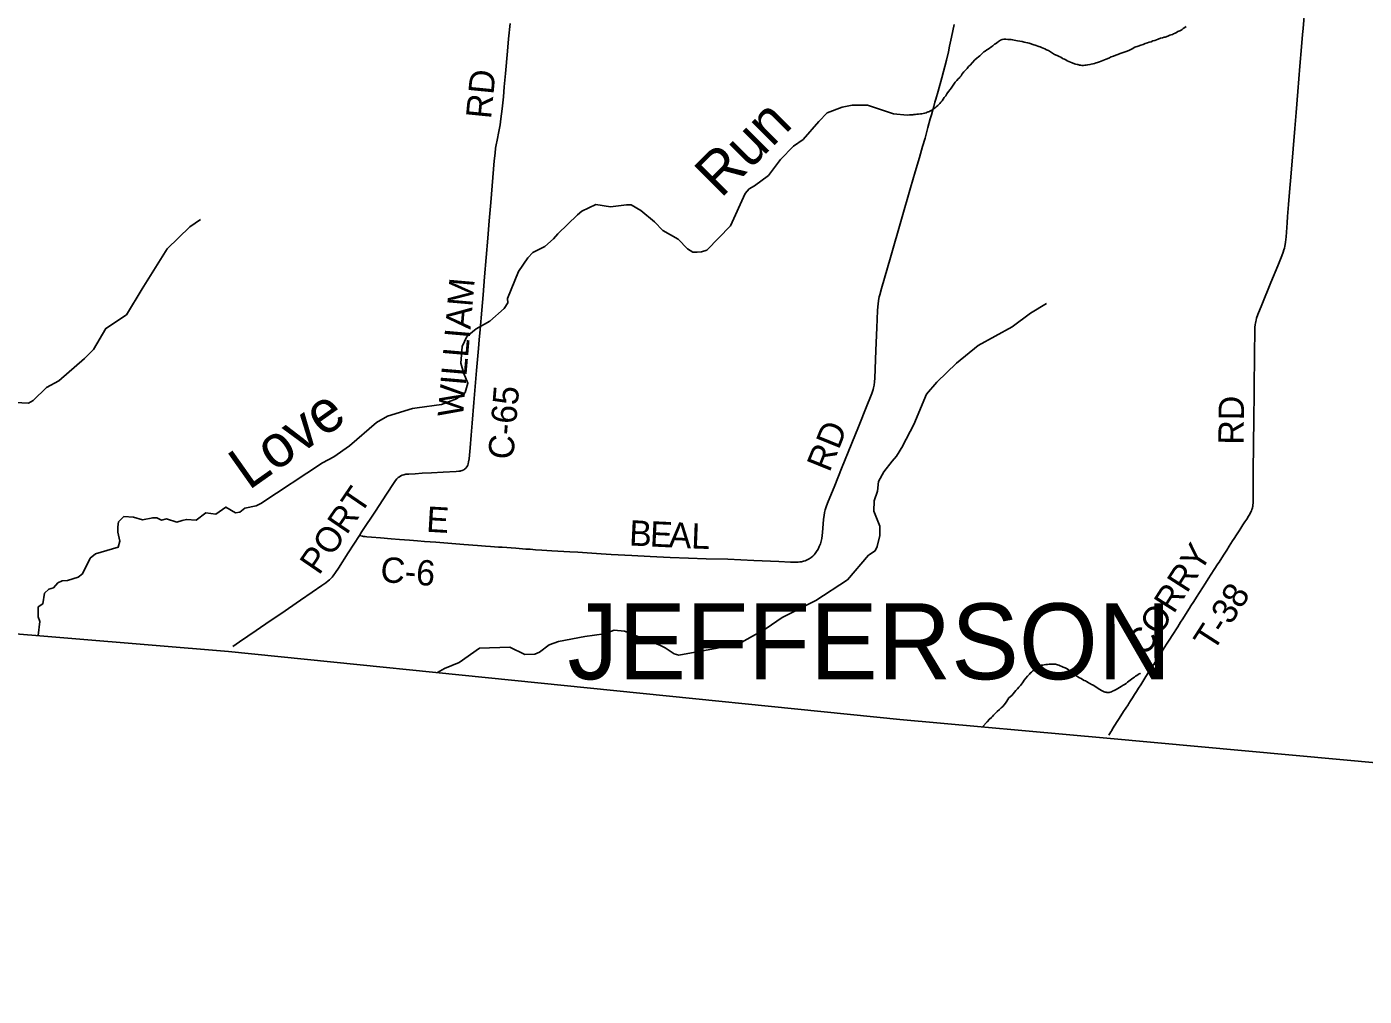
# Model space of a CAD drawing. Extents: x 1410790 to 1770854, y 448063 to 770588.
# Drawn here: x 1605735 to 1621585, y 565574 to 577059 of the extents above; entities that cross this region are included whole.
import ezdxf

# ---------------------------------------------------------------- set-up
doc = ezdxf.new("R2010")
doc.units = 0
for name, color, linetype in [('GM_X_Adjacent_County', 7, 'Continuous'), ('GM_X_County', 7, 'Continuous'), ('GM_X_County_Road', 7, 'Continuous'), ('GM_X_County_Road_Text', 7, 'Continuous'), ('GM_X_Minor_River', 7, 'Continuous'), ('GM_X_Minor_River_Text', 7, 'Continuous'), ('GM_X_Township', 7, 'Continuous'), ('GM_X_Township_Road', 7, 'Continuous'), ('GM_X_Township_Road_Text', 7, 'Continuous'), ('GM_X_Township_Text', 7, 'Continuous')]:
    doc.layers.add(name, color=color, linetype=linetype)

msp = doc.modelspace()

# ---------------------------------------------------------------- linework, layer by layer
at = {"layer": 'GM_X_Adjacent_County'}
msp.add_lwpolyline([(1594558, 570925), (1600110, 570408), (1601218, 570299), (1605315, 569892), (1608125, 569657), (1616080, 568853), (1618534, 568633), (1622375, 568282), (1623453, 568184), (1625400, 568006), (1627110, 567846), (1631058, 567476), (1632910, 567303), (1638543, 566777), (1639127, 566722), (1641608, 566488), (1651277, 565574)], dxfattribs=at)
at = {"layer": 'GM_X_County'}
msp.add_lwpolyline([(1594558, 570925), (1600110, 570408), (1601218, 570299), (1605315, 569892), (1608125, 569657), (1616080, 568853), (1618534, 568633), (1622375, 568282), (1623453, 568184), (1625400, 568006), (1627110, 567846), (1631058, 567476), (1632910, 567303), (1638543, 566777), (1638842, 570076), (1639097, 572897), (1639456, 576867), (1639791, 580666), (1640135, 584378), (1640197, 585063), (1640696, 590579), (1640772, 591419)], dxfattribs=at)
at = {"layer": 'GM_X_County_Road'}
for points in [[(1609678, 571032), (1609708, 571078), (1609868, 571322), (1609998, 571523), (1610088, 571661), (1610106, 571685), (1610121, 571703), (1610129, 571711), (1610137, 571719), (1610151, 571729), (1610168, 571740), (1610184, 571746), (1610203, 571752), (1610214, 571755), (1610226, 571757), (1610263, 571760), (1610338, 571764), (1610423, 571769), (1610531, 571775), (1610669, 571783), (1610823, 571791), (1610855, 571794), (1610871, 571796), (1610881, 571799), (1610896, 571803), (1610913, 571811), (1610923, 571817), (1610929, 571822), (1610938, 571830), (1610952, 571847), (1610958, 571857), (1610962, 571866), (1610967, 571881), (1610972, 571903), (1610977, 571941), (1610988, 572072), (1611001, 572219), (1611014, 572363), (1611035, 572608), (1611066, 572988), (1611089, 573249), (1611098, 573350), (1611110, 573474), (1611129, 573703), (1611144, 573883), (1611161, 574096), (1611200, 574556), (1611217, 574759), (1611236, 574975), (1611275, 575472), (1611285, 575563), (1611292, 575619), (1611299, 575661), (1611310, 575716), (1611331, 575819), (1611345, 575896), (1611355, 575967), (1611369, 576085), (1611383, 576228), (1611394, 576346), (1611409, 576506), (1611433, 576770), (1611446, 576917), (1611462, 577097)], [(1609678, 571032), (1609714, 571024), (1609725, 571022), (1609745, 571020), (1609766, 571018), (1609819, 571013), (1609927, 571004), (1610055, 570994), (1610153, 570986), (1610270, 570977), (1610365, 570969), (1610450, 570963), (1610584, 570952), (1610915, 570926), (1611075, 570914), (1611170, 570907), (1611229, 570903), (1611327, 570896), (1611369, 570893), (1611530, 570881), (1611651, 570872), (1611700, 570869), (1611765, 570864), (1611841, 570858), (1611958, 570850), (1612027, 570846), (1612171, 570839), (1612266, 570833), (1612541, 570816), (1612662, 570808), (1612905, 570794), (1613121, 570783), (1613360, 570772), (1613577, 570763), (1613787, 570756), (1614043, 570750), (1614351, 570737), (1614646, 570723), (1614787, 570717), (1614836, 570716), (1614876, 570718), (1614895, 570719), (1614915, 570722), (1614941, 570728), (1614960, 570734), (1614985, 570744), (1615009, 570756), (1615031, 570771), (1615049, 570786), (1615066, 570803), (1615078, 570818), (1615095, 570843), (1615112, 570872), (1615127, 570901), (1615141, 570935), (1615150, 570964), (1615157, 570996), (1615163, 571032), (1615167, 571068), (1615178, 571222), (1615181, 571249), (1615184, 571270), (1615190, 571306), (1615197, 571337), (1615208, 571371), (1615225, 571417), (1615252, 571484), (1615282, 571557), (1615311, 571626), (1615390, 571824), (1615511, 572126), (1615591, 572320), (1615691, 572570), (1615733, 572673), (1615750, 572716), (1615765, 572760), (1615771, 572782), (1615777, 572812), (1615782, 572851), (1615785, 572897), (1615798, 573225), (1615808, 573497), (1615812, 573589), (1615818, 573703), (1615824, 573775), (1615828, 573811), (1615833, 573839), (1615838, 573861), (1615843, 573884), (1615863, 573957), (1615970, 574325), (1616100, 574779), (1616209, 575151), (1616264, 575340), (1616314, 575510), (1616352, 575641), (1616380, 575740), (1616414, 575864), (1616443, 575968), (1616456, 576015), (1616472, 576075), (1616484, 576116), (1616496, 576164), (1616507, 576202), (1616534, 576297), (1616578, 576455), (1616634, 576664), (1616658, 576763), (1616672, 576827), (1616687, 576901), (1616694, 576936), (1616725, 577087)], [(1608176, 569717), (1608255, 569771), (1608453, 569907), (1608621, 570021), (1608746, 570106), (1608979, 570265), (1609117, 570360), (1609233, 570439), (1609279, 570472), (1609309, 570496), (1609324, 570508), (1609340, 570522), (1609356, 570539), (1609368, 570555), (1609395, 570593), (1609431, 570647), (1609546, 570827), (1609678, 571032)]]:
    msp.add_lwpolyline(points, dxfattribs=at)
at = {"layer": 'GM_X_Minor_River'}
for points in [[(1617892, 576747), (1617916, 576730), (1617948, 576717), (1617970, 576707), (1617988, 576697), (1618004, 576688), (1618018, 576680), (1618032, 576674), (1618048, 576665), (1618064, 576655), (1618084, 576647), (1618104, 576638), (1618124, 576630), (1618150, 576621), (1618166, 576615), (1618182, 576613), (1618192, 576610), (1618202, 576606), (1618212, 576604), (1618226, 576602), (1618242, 576599), (1618258, 576599), (1618274, 576603), (1618290, 576605), (1618308, 576608), (1618335, 576610), (1618351, 576616), (1618369, 576619), (1618387, 576625), (1618407, 576631), (1618426, 576636), (1618446, 576642), (1618468, 576650), (1618488, 576657), (1618507, 576665), (1618527, 576673), (1618559, 576688), (1618588, 576702), (1618614, 576711), (1618643, 576723), (1618667, 576730), (1618691, 576740), (1618774, 576771), (1618803, 576782), (1618835, 576796), (1618866, 576815), (1618908, 576828), (1618939, 576840), (1618965, 576849), (1618989, 576859), (1619016, 576867), (1619038, 576876), (1619060, 576882), (1619080, 576890), (1619103, 576897), (1619123, 576905), (1619143, 576910), (1619170, 576922), (1619194, 576928), (1619214, 576935), (1619226, 576937), (1619236, 576941), (1619246, 576945), (1619257, 576949), (1619267, 576952), (1619283, 576958), (1619297, 576964), (1619311, 576968), (1619325, 576975), (1619346, 576981), (1619360, 576991), (1619378, 577001), (1619399, 577012), (1619417, 577020), (1619427, 577026), (1619441, 577038), (1619458, 577049), (1619474, 577061)], [(1616169, 576011), (1616198, 576014), (1616220, 576016), (1616237, 576017), (1616249, 576019), (1616259, 576019), (1616269, 576021), (1616285, 576022), (1616303, 576024), (1616327, 576026), (1616343, 576029), (1616360, 576033), (1616376, 576037), (1616392, 576040), (1616406, 576046), (1616416, 576050), (1616426, 576052), (1616437, 576058), (1616447, 576062), (1616459, 576069), (1616473, 576081), (1616496, 576095), (1616512, 576111), (1616530, 576124), (1616545, 576136), (1616557, 576150), (1616567, 576164), (1616582, 576180), (1616594, 576200), (1616609, 576221), (1616625, 576241), (1616640, 576263), (1616660, 576293), (1616677, 576315), (1616691, 576332), (1616706, 576356), (1616722, 576378), (1616739, 576402), (1616759, 576424), (1616774, 576440), (1616784, 576449), (1616794, 576463), (1616807, 576479), (1616819, 576503), (1616842, 576525), (1616860, 576544), (1616879, 576566), (1616897, 576586), (1616914, 576604), (1616969, 576665), (1616994, 576685), (1617014, 576704), (1617030, 576716), (1617049, 576734), (1617063, 576746), (1617079, 576760), (1617094, 576771), (1617112, 576785), (1617130, 576795), (1617143, 576805), (1617157, 576814), (1617171, 576824), (1617183, 576834), (1617204, 576852), (1617214, 576856), (1617230, 576869), (1617249, 576885), (1617263, 576893), (1617273, 576899), (1617293, 576906), (1617314, 576910), (1617338, 576912), (1617362, 576909), (1617382, 576909), (1617400, 576906), (1617418, 576904), (1617436, 576900), (1617456, 576897), (1617476, 576893), (1617502, 576888), (1617533, 576884), (1617555, 576877), (1617575, 576873), (1617595, 576869), (1617613, 576864), (1617627, 576860), (1617637, 576856), (1617647, 576854), (1617659, 576849), (1617671, 576845), (1617685, 576841), (1617729, 576826), (1617745, 576820), (1617761, 576813), (1617779, 576805), (1617799, 576797), (1617819, 576786), (1617843, 576776), (1617866, 576761), (1617892, 576747)], [(1605870, 569846), (1605892, 570014), (1605869, 570069), (1605872, 570187), (1605924, 570221), (1605946, 570351), (1605997, 570396), (1606051, 570413), (1606104, 570473), (1606156, 570496), (1606220, 570501), (1606343, 570538), (1606397, 570579), (1606486, 570763), (1606548, 570816), (1606818, 570893), (1606839, 570965), (1606816, 571071), (1606813, 571135), (1606821, 571194), (1606884, 571257), (1607002, 571251), (1607108, 571218), (1607228, 571242), (1607278, 571240), (1607332, 571215), (1607392, 571228), (1607514, 571191), (1607576, 571208), (1607627, 571223), (1607741, 571212), (1607858, 571302), (1607976, 571285), (1608095, 571368), (1608208, 571300), (1608261, 571309), (1608321, 571355), (1608452, 571385), (1608508, 571410), (1609241, 571894), (1609374, 571965), (1609560, 572095), (1609879, 572369), (1610011, 572446), (1610308, 572538), (1610362, 572545), (1610651, 572586), (1610828, 572650), (1610931, 572727), (1610963, 572836), (1610914, 572953), (1610879, 573074), (1610894, 573271), (1610951, 573388), (1611062, 573479), (1611224, 573573), (1611394, 573721), (1611436, 573787), (1611431, 573841), (1611561, 574160), (1611673, 574323), (1611732, 574383), (1611873, 574457), (1611976, 574548), (1612029, 574605), (1612260, 574829), (1612313, 574873), (1612478, 574953), (1612654, 574924), (1612842, 574950), (1612896, 574949), (1613012, 574882), (1613176, 574749), (1613275, 574644), (1613456, 574541), (1613565, 574429), (1613627, 574388), (1613679, 574388), (1613731, 574393), (1613795, 574414), (1614073, 574699), (1614250, 575084), (1614296, 575138), (1614361, 575173), (1614525, 575295), (1614669, 575488), (1614821, 575644), (1614936, 575725), (1615121, 575937), (1615220, 576040), (1615400, 576108), (1615518, 576128), (1615700, 576130), (1616005, 576028), (1616169, 576011)], [(1605596, 572607), (1605754, 572599), (1605813, 572630), (1605971, 572785), (1606116, 572863), (1606418, 573128), (1606525, 573235), (1606674, 573486), (1606916, 573645), (1607104, 573953), (1607400, 574429), (1607668, 574690), (1607795, 574775)], [(1616115, 572092), (1616248, 572348), (1616399, 572707), (1616519, 572847), (1616754, 573075), (1617008, 573283), (1617412, 573505), (1617631, 573666), (1617821, 573780)], [(1610601, 569408), (1610684, 569455), (1610859, 569529), (1611101, 569696), (1611460, 569711), (1611637, 569621), (1611756, 569627), (1611810, 569649), (1611927, 569739), (1612036, 569776), (1612347, 569834), (1612578, 569869), (1612696, 569910), (1612820, 569900), (1613239, 569734), (1613301, 569700), (1613406, 569632), (1613462, 569615), (1613917, 569698), (1614209, 569770), (1614497, 569931), (1614689, 570061), (1615086, 570264), (1615461, 570506), (1615709, 570799), (1615788, 570851), (1615814, 570902), (1615844, 571032), (1615843, 571141), (1615775, 571322), (1615777, 571442), (1615818, 571558), (1615827, 571670), (1615893, 571786), (1615992, 571911), (1616041, 571972), (1616117, 572094)], [(1617062, 568766), (1617117, 568823), (1617144, 568857), (1617169, 568876), (1617181, 568890), (1617193, 568904), (1617210, 568922), (1617234, 568947), (1617261, 568971), (1617283, 568991), (1617302, 569006), (1617318, 569026), (1617335, 569046), (1617351, 569070), (1617374, 569108), (1617407, 569135), (1617425, 569157), (1617442, 569175), (1617458, 569195), (1617477, 569216), (1617493, 569234), (1617510, 569254), (1617522, 569270), (1617534, 569286), (1617545, 569300), (1617557, 569317), (1617596, 569367), (1617606, 569379), (1617617, 569391), (1617627, 569403), (1617641, 569414), (1617656, 569428), (1617672, 569442), (1617688, 569454), (1617705, 569464), (1617715, 569473), (1617729, 569479), (1617749, 569491), (1617762, 569495), (1617776, 569498), (1617792, 569500), (1617812, 569504), (1617830, 569505), (1617850, 569507), (1617868, 569509), (1617885, 569510), (1617903, 569510), (1617915, 569510), (1617925, 569508), (1617937, 569506), (1617951, 569501), (1617967, 569495), (1617983, 569489), (1618001, 569482), (1618019, 569474), (1618039, 569465), (1618057, 569457), (1618075, 569443), (1618098, 569428), (1618118, 569412), (1618140, 569393), (1618166, 569375), (1618190, 569360), (1618210, 569348), (1618230, 569337), (1618248, 569327), (1618265, 569316), (1618281, 569310), (1618295, 569302), (1618313, 569291), (1618327, 569283), (1618341, 569275), (1618353, 569269), (1618365, 569262), (1618379, 569254), (1618431, 569221), (1618453, 569208), (1618471, 569198), (1618486, 569188), (1618504, 569181), (1618514, 569177), (1618527, 569175), (1618536, 569171), (1618547, 569171), (1618563, 569172), (1618575, 569176), (1618589, 569182), (1618603, 569188), (1618622, 569197), (1618644, 569209), (1618664, 569221), (1618685, 569232), (1618705, 569244), (1618727, 569258), (1618746, 569269), (1618762, 569281), (1618780, 569295), (1618797, 569307), (1618813, 569318), (1618829, 569330)], [(1618829, 569330), (1618844, 569344), (1618862, 569356), (1618876, 569366), (1618890, 569375), (1618905, 569385), (1618919, 569393), (1618929, 569399), (1618931, 569399), (1618929, 569399)]]:
    msp.add_lwpolyline(points, dxfattribs=at)
at = {"layer": 'GM_X_Township'}
msp.add_lwpolyline([(1622375, 568282), (1618534, 568633), (1616080, 568853), (1608125, 569657), (1605315, 569892), (1601218, 570299), (1601654, 576782), (1601964, 581397), (1602581, 586711), (1602919, 589620), (1605604, 589430), (1610739, 589067), (1614536, 588799), (1614537, 588812), (1614766, 591678)], dxfattribs=at)
at = {"layer": 'GM_X_Township_Road'}
msp.add_lwpolyline([(1618557, 568668), (1618581, 568708), (1618592, 568724), (1618602, 568741), (1618658, 568829), (1618680, 568863), (1618734, 568948), (1618786, 569028), (1618794, 569042), (1618816, 569075), (1618837, 569108), (1618862, 569147), (1618886, 569186), (1618911, 569224), (1618936, 569263), (1618960, 569302), (1618986, 569343), (1619018, 569393), (1619043, 569432), (1619067, 569471), (1619094, 569512), (1619124, 569559), (1619168, 569628), (1619186, 569656), (1619214, 569700), (1619249, 569755), (1619281, 569805), (1619308, 569846), (1619376, 569951), (1619409, 570004), (1619435, 570045), (1619468, 570098), (1619516, 570173), (1619532, 570198), (1619565, 570250), (1619599, 570302), (1619634, 570358), (1619669, 570413), (1619704, 570469), (1619736, 570518), (1619771, 570574), (1619807, 570629), (1619851, 570698), (1619864, 570717), (1619896, 570766), (1619926, 570813), (1619956, 570860), (1619986, 570907), (1620025, 570968), (1620043, 570995), (1620073, 571042), (1620101, 571087), (1620122, 571120), (1620147, 571159), (1620170, 571194), (1620192, 571227), (1620213, 571260), (1620228, 571285), (1620243, 571314), (1620249, 571326), (1620254, 571340), (1620257, 571350), (1620259, 571358), (1620262, 571368), (1620263, 571376), (1620265, 571387), (1620266, 571397), (1620267, 571415), (1620268, 571432), (1620268, 571451), (1620268, 571479), (1620268, 571501), (1620268, 571521), (1620267, 571556), (1620267, 571576), (1620267, 571598), (1620267, 571624), (1620267, 571644), (1620268, 571680), (1620269, 571723), (1620270, 571838), (1620270, 571900), (1620272, 571998), (1620273, 572152), (1620274, 572225), (1620276, 572300), (1620277, 572464), (1620279, 572664), (1620280, 572756), (1620282, 572907), (1620283, 573041), (1620285, 573166), (1620286, 573287), (1620287, 573356), (1620288, 573461), (1620289, 573497), (1620293, 573530), (1620295, 573547), (1620299, 573566), (1620303, 573582), (1620309, 573605), (1620326, 573651), (1620371, 573764), (1620480, 574031), (1620560, 574225), (1620610, 574347), (1620625, 574390), (1620633, 574415), (1620639, 574435), (1620644, 574459), (1620647, 574478), (1620651, 574507), (1620658, 574569), (1620670, 574736), (1620676, 574811), (1620689, 574955), (1620704, 575148), (1620715, 575275), (1620743, 575612), (1620763, 575854), (1620778, 576044), (1620798, 576292), (1620822, 576590), (1620842, 576822), (1620855, 576965), (1620861, 577037), (1620882, 577282)], dxfattribs=at)

# ---------------------------------------------------------------- texts
at = {"layer": 'GM_X_County_Road_Text'}
for s, rotation, p in [('RD', 84.3814, (1611237, 575960)), ('WILLIAM', 85.062, (1610903, 572425)), ('C-65', 85.263, (1611500, 571925)), ('RD', 68.0171, (1615248, 571771)), ('PORT', 55.6926, (1609199, 570552)), ('E', 356.6353, (1610464, 571078)), ('B', 357.2865, (1612869, 570915)), ('E', 357.2874, (1613115, 570903)), ('A', 357.2997, (1613339, 570893)), ('L', 357.813, (1613606, 570880)), ('C-6', 355.4281, (1609918, 570484))]:
    msp.add_text(s, height=300, rotation=rotation, dxfattribs=at).set_placement(p)
at = {"layer": 'GM_X_Minor_River_Text'}
for s, height, rotation, p in [('Run', 500, 45.0173, (1613961, 575020)), ('Love', 500.1, 35.2447, (1608366, 571562))]:
    msp.add_text(s, height=height, rotation=rotation, dxfattribs=at).set_placement(p)
at = {"layer": 'GM_X_Township_Road_Text'}
for s, rotation, p in [('RD', 89.5113, (1620156, 572107)), ('CORRY', 57.4077, (1619003, 569588)), ('T-38', 57.287, (1619797, 569645))]:
    msp.add_text(s, height=300, rotation=rotation, dxfattribs=at).set_placement(p)
at = {"layer": 'GM_X_Township_Text'}
msp.add_text('JEFFERSON', height=900, rotation=0, dxfattribs=at).set_placement((1612143, 569329))

doc.saveas('drawing.dxf')
